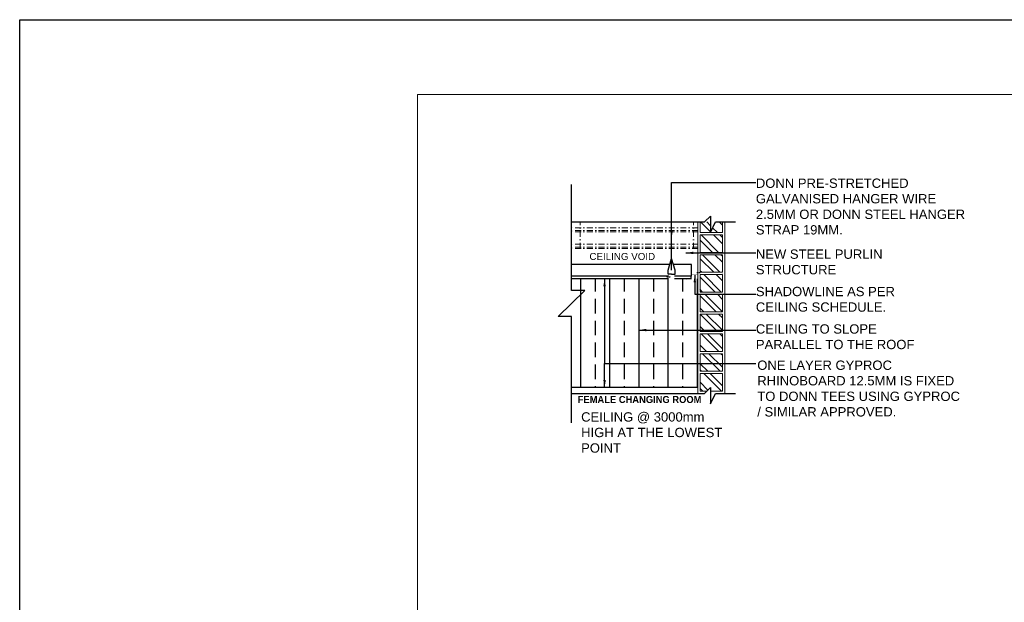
# Model space of a CAD drawing. Header units: millimetres. Extents: x -115474967 to 444143, y -74377 to 241828222.
# Tile 382 of 590: x 14260 to 18482, y 40481 to 42981. Entities that reach past the tile are written whole.
import ezdxf

# ---------------------------------------------------------------- set-up
doc = ezdxf.new("R2010")
doc.units = ezdxf.units.MM
doc.header["$MEASUREMENT"] = 0
for name, pattern in [('DASHDOT', [1, 0.5, -0.25, 0, -0.25]), ('Dashed', [280, 140, -140]), ('HIDDEN2', [0.1875, 0.125, -0.0625])]:
    doc.linetypes.add(name, pattern=pattern)
for name, color, linetype in [('0-ELEV.35', 2, 'Continuous'), ('0-HACH', 9, 'Continuous'), ('00-6 H-Brickwork', 9, 'Continuous'), ('CEIL-PLAN', 7, 'Continuous'), ('CEIL-SECT', 2, 'Continuous'), ('DIMS-50', 9, 'Continuous'), ('TEXT-20', 2, 'Continuous'), ('WIND', 7, 'Continuous')]:
    doc.layers.add(name, color=color, linetype=linetype)
doc.layers.add('0_cons_01', color=40, linetype='Continuous', lineweight=0, plot=False)
for name, color, linetype, lineweight in [('2 Roof Lines', 8, 'Dashed', 15), ('2 Walls', 4, 'Continuous', 50), ('G-ANNO-TEXT', 231, 'Continuous', 9)]:
    doc.layers.add(name, color=color, linetype=linetype, lineweight=lineweight)
doc.styles.add('Arial_2', font='arial.ttf', dxfattribs={"height": 150})
doc.styles.add('DIMS', font='simplex.shx')
doc.dimstyles.new('DIM-20', dxfattribs={"dimscale": 4, "dimtxt": 10, "dimasz": 8, "dimexe": 10, "dimexo": 5, "dimgap": 4, "dimtad": 1, "dimdec": 0, "dimrnd": 5, "dimdsep": 46, "dimtxsty": 'DIMS', "dimblk": 'ARCHTICK', "dimcen": 25, "dimdle": 10, "dimclrd": 9, "dimclre": 9, "dimclrt": 4, "dimadec": 0, "dimazin": 0, "dimtfac": 1, "dimtdec": 0, "dimtmove": 2, "dimatfit": 2, "dimfxl": 1, "dimtolj": 1, "dimtzin": 0, "dimarcsym": 0})

# ---------------------------------------------------------------- blocks, each defined once
blk = doc.blocks.new('B_shadowline')
blk.add_line((-29.6, 0), (-29.6, 12.5))
at = {"color": 9, "linetype": 'HIDDEN2', "ltscale": 0.001}
blk.add_line((-5.9, 28.3), (12, 28.3), dxfattribs=at)
at = {"const_width": 0.836}
blk.add_lwpolyline([(-48.8, -0.9), (-48.8, -1.4, 0.414214), (-47.2, -3), (-29.4, -3, 0.414214), (-27.9, -1.4), (-27.9, 16.3, -0.414214), (-26.3, 17.9), (-3.3, 17.9, 0.414214), (-1.8, 19.5), (-1.8, 37.2, 0.414214), (-3.3, 38.8), (-3.8, 38.8)], format="xyb", dxfattribs=at)
blk = doc.blocks.new('A$C732A7C61')
at = {"color": 9, "linetype": 'HIDDEN2', "ltscale": 0.001}
blk.add_line((6.2, 9.8), (24.1, 9.8), dxfattribs=at)
at = {"const_width": 0.836}
for points in [[(15.2, 0.4), (0, 0.4)], [(40.2, 0.4), (55.4, 0.4)]]:
    blk.add_lwpolyline(points, dxfattribs=at)
blk.add_lwpolyline([(15.2, 0.4), (15.2, 19.3, -0.510499), (18, 21.3), (38.6, 21.3, -0.414214), (40.2, 19.7), (40.2, 0.4)], format="xyb", dxfattribs=at)
blk = doc.blocks.new('_ArchTick')
at = {"color": 0, "linetype": 'ByBlock', "const_width": 0.15}
blk.add_lwpolyline([(-0.5, -0.5), (0.5, 0.5)], dxfattribs=at)

msp = doc.modelspace()

# ---------------------------------------------------------------- hatches: boundary and pattern name
at = {"layer": '0-HACH', "ltscale": 5, "true_color": 0x939598, "transparency": 33554559}
h = msp.add_hatch(dxfattribs=at)
h.set_pattern_fill('BRASS', color=252, scale=500, angle=90)
h.set_pattern_definition([(90, (3166.08, 282.92), (-125, 8e-15), []), (90, (3103.58, 282.92), (-125, 8e-15), [62.5, -31.25])])
edge = h.paths.add_edge_path()
edge.add_line((16625.71686, 41868.49292), (16625.71686, 41402.66619))
edge.add_line((16625.71686, 41402.66619), (17168.12101, 41402.67039))
edge.add_line((17168.12101, 41402.67039), (17168.12101, 41868.70125))
edge.add_line((17168.12101, 41868.70125), (17141.74735, 41868.70125))
edge.add_line((17141.74735, 41868.70125), (17141.74735, 41865.49793))
edge.add_line((17141.74735, 41865.49793), (17122.42283, 41865.49793))
edge.add_arc((17122.42283, 41867.06478), 1.56685, 180, 270, ccw=False)
edge.add_line((17120.85598, 41867.06478), (17120.85598, 41868.49329))
edge.add_line((17120.85598, 41868.49329), (17067.28275, 41868.49288))
edge.add_line((17067.28275, 41868.49288), (16625.71686, 41868.49292))
at = {"layer": '00-6 H-Brickwork'}
h = msp.add_hatch(dxfattribs=at)
h.set_pattern_fill('ANSI32', color=256, scale=150, angle=450)
h.set_pattern_definition([(135, (3166.08, 282.92), (-39.77476, -39.77476), []), (135, (3166.08, 309.44), (-39.77476, -39.77476), [])])
h.paths.add_polyline_path([(17273.12101, 41982.62869), (17273.12101, 42057.62869), (17178.12101, 42057.62869), (17178.12101, 41982.62869)])
h.paths.add_polyline_path([(17273.12101, 41897.62869), (17273.12101, 41972.62869), (17178.12101, 41972.62869), (17178.12101, 41897.62869)])
h.paths.add_polyline_path([(17273.12101, 41812.62869), (17273.12101, 41887.62869), (17178.12101, 41887.62869), (17178.12101, 41812.62869)])
h.paths.add_polyline_path([(17273.12101, 41727.62869), (17273.12101, 41802.62869), (17178.12101, 41802.62869), (17178.12101, 41727.62869)])
h.paths.add_polyline_path([(17273.12101, 41642.62869), (17273.12101, 41717.62869), (17178.12101, 41717.62869), (17178.12101, 41642.62869)])
h.paths.add_polyline_path([(17273.12101, 41557.62869), (17273.12101, 41632.62869), (17178.12101, 41632.62869), (17178.12101, 41557.62869)])
h.paths.add_polyline_path([(17273.12101, 41472.62869), (17273.12101, 41547.62869), (17178.12101, 41547.62869), (17178.12101, 41472.62869)])
h.paths.add_polyline_path([(17207.11454, 41387.62869), (17222.11454, 41402.62869), (17222.11454, 41387.62869), (17273.12101, 41387.62869), (17273.12101, 41462.62869), (17178.12101, 41462.62869), (17178.12101, 41387.62869)])
h.paths.add_polyline_path([(17243.09839, 42113.34729), (17222.11454, 42068.34729), (17222.11454, 42113.34729), (17178.12101, 42113.34729), (17178.12101, 42067.62869), (17273.12101, 42067.62869), (17273.12101, 42113.34729)])

# ---------------------------------------------------------------- linework, layer by layer
msp.add_lwpolyline([(14259.94508, 42981.12756), (127356.6548, 42981.12756), (127356.6548, 29513.51943), (14259.94508, 29513.51943)], close=True)
at = {"layer": '0-ELEV.35', "color": 8}
msp.add_line((17055.41137, 41906.74697, 79.11324), (17055.40881, 42113.34729, 169.21272), dxfattribs=at)
at = {"layer": '0-ELEV.35'}
msp.add_line((17140.05465, 41880.99344), (17140.05545, 41931.06488, 100.61506), dxfattribs=at)
for points in [[(17042.28336, 41880.99269), (16625.71686, 41880.98946)], [(17042.28336, 41868.49269), (16625.71686, 41868.48946)], [(17140.05456, 41880.99344), (17067.28275, 41880.99288)], [(17140.05465, 41868.49344), (17067.28275, 41868.49288)], [(17167.86255, 41402.67038), (16625.71686, 41402.66619)]]:
    msp.add_lwpolyline(points, dxfattribs=at)
at = {"layer": '0_cons_01'}
msp.add_lwpolyline([(15965.87736, 38895.19563), (21350.61239, 38895.19563), (21350.61239, 42660.34783), (15965.87736, 42660.34783)], close=True, dxfattribs=at)
at = {"layer": '2 Roof Lines', "linetype": 'DASHDOT', "lineweight": 0, "ltscale": 50}
for p, q in [((16663.12986, 41999.20689), (16663.12986, 42113.34729)), ((17149.5091, 41999.20689), (17149.5091, 42113.34729)), ((17168.12101, 42088.47017), (16625.71686, 42088.47017)), ((17168.12101, 42075.8182), (16625.71686, 42075.8182)), ((17168.12101, 42070.28365), (16625.71686, 42070.28365)), ((17168.12101, 42017.39263), (16625.71686, 42017.39263)), ((17168.12101, 42004.74145), (16625.71686, 42004.74145)), ((17168.12101, 41999.20689), (16625.71686, 41999.20689))]:
    msp.add_line(p, q, dxfattribs=at)
at = {"layer": '2 Walls', "lineweight": 5}
for p, q in [((17168.12101, 41377.62869), (17168.12101, 42113.34729)), ((17283.12101, 41377.62869), (17283.12101, 42113.34729))]:
    msp.add_line(p, q, dxfattribs=at)
for points in [[(17178.12101, 42113.34729), (17178.12101, 42067.62869), (17273.12101, 42067.62869)], [(17273.12101, 42067.62869), (17273.12101, 42113.34729)], [(17273.12101, 41982.62869), (17273.12101, 42057.62869), (17178.12101, 42057.62869), (17178.12101, 41982.62869), (17273.12101, 41982.62869)], [(17273.12101, 41897.62869), (17273.12101, 41972.62869), (17178.12101, 41972.62869), (17178.12101, 41897.62869), (17273.12101, 41897.62869)], [(17273.12101, 41812.62869), (17273.12101, 41887.62869), (17178.12101, 41887.62869), (17178.12101, 41812.62869), (17273.12101, 41812.62869)], [(17273.12101, 41727.62869), (17273.12101, 41802.62869), (17178.12101, 41802.62869), (17178.12101, 41727.62869), (17273.12101, 41727.62869)], [(17273.12101, 41642.62869), (17273.12101, 41717.62869), (17178.12101, 41717.62869), (17178.12101, 41642.62869), (17273.12101, 41642.62869)], [(17273.12101, 41557.62869), (17273.12101, 41632.62869), (17178.12101, 41632.62869), (17178.12101, 41557.62869), (17273.12101, 41557.62869)], [(17273.12101, 41472.62869), (17273.12101, 41547.62869), (17178.12101, 41547.62869), (17178.12101, 41472.62869), (17273.12101, 41472.62869)], [(17273.12101, 41387.62869), (17273.12101, 41462.62869), (17178.12101, 41462.62869), (17178.12101, 41387.62869), (17207.11454, 41387.62869)], [(17222.11454, 41387.62869), (17273.12101, 41387.62869)]]:
    msp.add_lwpolyline(points, dxfattribs=at)
at = {"layer": 'CEIL-PLAN', "elevation": 100.61506}
for points in [[(17047.90503, 41931.06635), (16625.71686, 41931.0731)], [(17140.05545, 41931.06488), (17062.91656, 41931.06611)]]:
    msp.add_lwpolyline(points, dxfattribs=at)
at = {"layer": 'CEIL-SECT', "color": 8}
for p, q in [((17040.59402, 41906.72972, -100.61506), (17055.41076, 41956.05115, 100.61506)), ((17040.59402, 41906.72972, -100.61506), (17055.41076, 41956.05115, 100.61506)), ((17040.59402, 41906.72972, -100.61506), (17055.41076, 41956.05115, 100.61506)), ((17070.22749, 41906.72972, -100.61506), (17055.41076, 41956.05115, 100.61506)), ((17070.22749, 41906.72972, -100.61506), (17055.41076, 41956.05115, 100.61506)), ((17070.22749, 41906.72972, -100.61506), (17055.41076, 41956.05115, 100.61506)), ((17040.59402, 41889.59261, -100.61506), (17040.59402, 41906.72972, -100.61506)), ((17040.59402, 41889.59261, -100.61506), (17040.59402, 41906.72972, -100.61506)), ((17040.59402, 41889.59261, -100.61506), (17040.59402, 41906.72972, -100.61506)), ((17055.41076, 41889.59261, -100.61506), (17040.59402, 41889.59261, -100.61506)), ((17055.41076, 41889.59261, -100.61506), (17070.22749, 41889.59261, -100.61506)), ((17070.22749, 41889.59261, -100.61506), (17070.22749, 41906.72972, -100.61506)), ((17070.22749, 41889.59261, -100.61506), (17070.22749, 41906.72972, -100.61506)), ((17070.22749, 41889.59261, -100.61506), (17070.22749, 41906.72972, -100.61506))]:
    msp.add_line(p, q, dxfattribs=at)
at = {"layer": 'WIND'}
for p, q in [((17197.11454, 42113.34729), (17222.11454, 42138.34729)), ((17222.11454, 42138.34729), (17222.11454, 42068.34729)), ((16625.71686, 42113.34729), (17197.11454, 42113.34729)), ((17222.11454, 42068.34729), (17243.09839, 42113.34729)), ((17243.09839, 42113.34729), (17329.5668, 42113.34729)), ((16625.71686, 41377.62869), (17197.11454, 41377.62869)), ((17197.11454, 41377.62869), (17222.11454, 41402.62869)), ((17222.11454, 41402.62869), (17222.11454, 41332.62869)), ((17222.11454, 41332.62869), (17243.09839, 41377.62869)), ((17243.09839, 41377.62869), (17329.5668, 41377.62869))]:
    msp.add_line(p, q, dxfattribs=at)
msp.add_lwpolyline([(16625.72798, 41251.75105), (16625.72798, 41706.79883), (16568.49555, 41706.84655), (16682.93816, 41819.24235), (16625.72798, 41819.29007), (16625.72798, 42274.33785)], dxfattribs=at)

# ---------------------------------------------------------------- block references
at = {"layer": 'CEIL-SECT'}
msp.add_blockref('A$C732A7C61', (17027.09694, 41868.28323, -100.61506), dxfattribs=at)
at = {"layer": 'DIMS-50', "color": 1}
msp.add_blockref('B_shadowline', (17169.62147, 41868.49344), dxfattribs=at)

# ---------------------------------------------------------------- texts
at = {"layer": 'G-ANNO-TEXT', "color": 7, "attachment_point": 1, "style": 'Arial_2'}
for s, insert, char_height, width in [('DONN PRE-STRETCHED GALVANISED HANGER WIRE 2.5MM OR DONN STEEL HANGER STRAP 19MM.\\P ', (17416.76901, 42299.51181), 40, 903.3392239), ('CEILING VOID', (16702.98222, 41980.18461), 30, 462.241841), ('NEW STEEL PURLIN  STRUCTURE  ', (17416.76901, 41995.09246), 40, 735.1982482), ('SHADOWLINE AS PER CEILING SCHEDULE.', (17416.76901, 41834.73882), 40, 735.1982482), ('CEILING TO SLOPE PARALLEL TO THE ROOF', (17416.76901, 41674.06475), 40, 735.1982482), ('ONE LAYER GYPROC RHINOBOARD 12.5MM IS FIXED TO DONN TEES USING GYPROC / SIMILAR APPROVED.', (17422.84991, 41518.51889), 40, 887.1187123), ('\\A1;\\pxql;{\\fCentury Gothic|b1|i0|c0|p34;\\C2;FEMALE CHANGING ROOM }', (16652.9049, 41366.36258), 30, 547.7503819), ('\\pxt3;CEILING @ 3000mm HIGH AT THE LOWEST POINT ', (16667.46491, 41296.58464), 40, 648.5289289)]:
    msp.add_mtext(s, dxfattribs=dict(at, insert=insert, char_height=char_height, width=width))

# ---------------------------------------------------------------- leaders
at = {"layer": 'TEXT-20'}
for points in [[(17055.40967, 42043.90469), (17055.40881, 42283.04317), (17416.76901, 42283.04317)], [(17116.04022, 41980.29483), (17394.02984, 41980.29483), (17416.76901, 41980.29483)], [(17154.80445, 41886.3893), (17154.80445, 41803.67719), (17416.76901, 41803.67719)], [(16767.9808, 41868.49056), (16767.9808, 41505.67759), (17416.76901, 41505.67759)], [(16914.432, 41649.15977), (17394.02984, 41649.15977), (17416.76901, 41649.15977)], [(16767.97879, 41402.66729), (16767.9808, 41505.67759), (17416.76901, 41505.67759)]]:
    msp.add_leader(points, dimstyle='DIM-20', override={"dimtad": 0}, dxfattribs=at)

doc.saveas('drawing.dxf')
